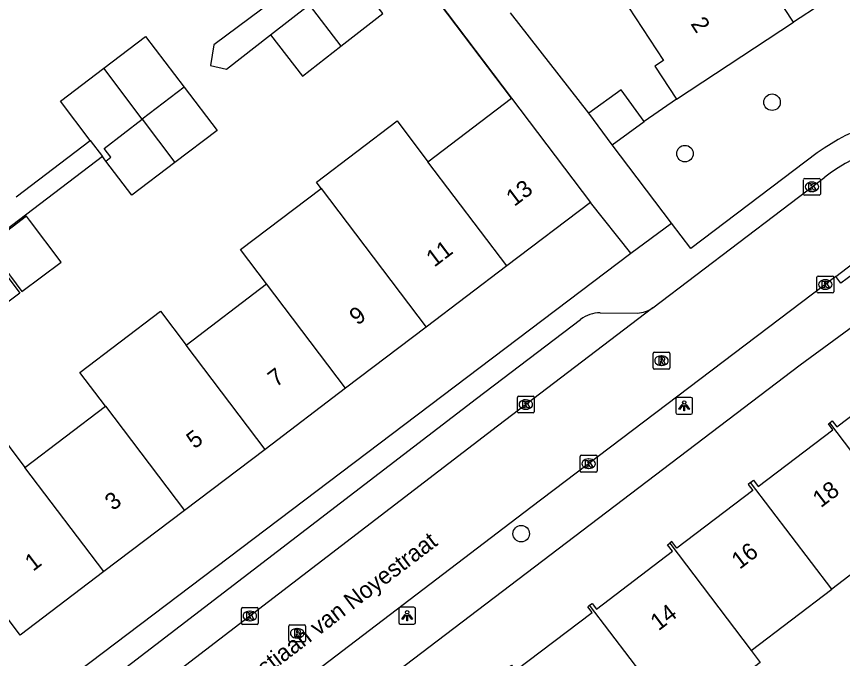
# Model space of a CAD drawing. Extents: x 160037 to 160839, y 385326 to 386441.
# Drawn here: x 160550.27 to 160599.25, y 385668.91 to 385706.97 of the extents above; entities that cross this region are included whole.
import ezdxf

# ---------------------------------------------------------------- set-up
doc = ezdxf.new("R2010")
doc.units = 0
for name, color, linetype in [('IMGEO_Boom', 7, 'Continuous'), ('IMGEO_Groenvoorziening', 7, 'Continuous'), ('IMGEO_Kolk', 7, 'Continuous'), ('IMGEO_Lichtpunt', 7, 'Continuous'), ('IMGEO_Muur', 7, 'Continuous'), ('IMGEO_Openbare_ruimte_label', 7, 'Continuous'), ('IMGEO_Pand', 7, 'Continuous'), ('IMGEO_Pand_nummerreeks', 7, 'Continuous'), ('IMGEO_Rijbaan_lokaal_open', 7, 'Continuous'), ('IMGEO_Rioolput', 7, 'Continuous'), ('IMGEO_Voetpad_open', 7, 'Continuous')]:
    doc.layers.add(name, color=color, linetype=linetype)

msp = doc.modelspace()

# ---------------------------------------------------------------- linework, layer by layer
at = {"layer": 'IMGEO_Boom'}
for centre in [(160595.076, 385701.888), (160589.909, 385698.843), (160580.2, 385676.307)]:
    msp.add_circle(centre, 0.489, dxfattribs=at)
at = {"layer": 'IMGEO_Groenvoorziening'}
for points in [[(160599.628, 385708.789), (160596.345, 385706.628)], [(160589.418, 385702.068), (160587.486, 385700.743)]]:
    msp.add_lwpolyline(points, dxfattribs=at)
at = {"layer": 'IMGEO_Kolk'}
for p, q in [((160596.937, 385696.445), (160596.937, 385697.297)), ((160597.012, 385697.371), (160597.864, 385697.371)), ((160597.425, 385697.151), (160597.45, 385697.151)), ((160597.938, 385697.297), (160597.938, 385696.445)), ((160597.448, 385696.591), (160597.423, 385696.591)), ((160597.864, 385696.371), (160597.012, 385696.371)), ((160597.806, 385691.582), (160598.658, 385691.582)), ((160597.731, 385690.656), (160597.731, 385691.508)), ((160598.219, 385691.362), (160598.244, 385691.362)), ((160598.732, 385691.508), (160598.732, 385690.656)), ((160598.658, 385690.582), (160597.806, 385690.582)), ((160598.242, 385690.802), (160598.217, 385690.802)), ((160579.973, 385683.538), (160579.973, 385684.39)), ((160580.048, 385684.464), (160580.9, 385684.464)), ((160580.461, 385684.244), (160580.486, 385684.244)), ((160580.974, 385684.39), (160580.974, 385683.538)), ((160580.9, 385683.464), (160580.048, 385683.464)), ((160580.484, 385683.684), (160580.459, 385683.684)), ((160583.698, 385680.031), (160583.698, 385680.883)), ((160583.773, 385680.957), (160584.625, 385680.957)), ((160584.699, 385680.883), (160584.699, 385680.031)), ((160584.186, 385680.737), (160584.211, 385680.737)), ((160584.625, 385679.957), (160583.773, 385679.957)), ((160584.209, 385680.177), (160584.184, 385680.177)), ((160563.608, 385671.003), (160563.608, 385671.855)), ((160563.683, 385671.929), (160564.535, 385671.929)), ((160564.096, 385671.709), (160564.121, 385671.709)), ((160564.609, 385671.855), (160564.609, 385671.003)), ((160564.119, 385671.149), (160564.094, 385671.149)), ((160564.535, 385670.929), (160563.683, 385670.929))]:
    msp.add_line(p, q, dxfattribs=at)
for points in [[(160596.937, 385696.445), (160596.937, 385697.297)], [(160597.012, 385697.371), (160597.864, 385697.371)], [(160597.258, 385697.071), (160597.381, 385697.071), (160597.381, 385696.92), (160597.511, 385697.071), (160597.675, 385697.071), (160597.529, 385696.92), (160597.682, 385696.671), (160597.53, 385696.671), (160597.445, 385696.835), (160597.381, 385696.768), (160597.381, 385696.671), (160597.258, 385696.671), (160597.258, 385697.071)], [(160597.938, 385697.297), (160597.938, 385696.445)], [(160597.864, 385696.371), (160597.012, 385696.371)], [(160597.806, 385691.582), (160598.658, 385691.582)], [(160597.731, 385690.656), (160597.731, 385691.508)], [(160598.052, 385691.282), (160598.175, 385691.282), (160598.175, 385691.131), (160598.305, 385691.282), (160598.469, 385691.282), (160598.323, 385691.131), (160598.476, 385690.882), (160598.324, 385690.882), (160598.239, 385691.046), (160598.175, 385690.979), (160598.175, 385690.882), (160598.052, 385690.882), (160598.052, 385691.282)], [(160598.732, 385691.508), (160598.732, 385690.656)], [(160598.658, 385690.582), (160597.806, 385690.582)], [(160579.973, 385683.538), (160579.973, 385684.39)], [(160580.048, 385684.464), (160580.9, 385684.464)], [(160580.974, 385684.39), (160580.974, 385683.538)], [(160580.294, 385684.164), (160580.417, 385684.164), (160580.417, 385684.013), (160580.547, 385684.164), (160580.711, 385684.164), (160580.565, 385684.013), (160580.718, 385683.764), (160580.566, 385683.764), (160580.481, 385683.928), (160580.417, 385683.861), (160580.417, 385683.764), (160580.294, 385683.764), (160580.294, 385684.164)], [(160580.9, 385683.464), (160580.048, 385683.464)], [(160583.698, 385680.031), (160583.698, 385680.883)], [(160583.773, 385680.957), (160584.625, 385680.957)], [(160584.699, 385680.883), (160584.699, 385680.031)], [(160584.019, 385680.657), (160584.142, 385680.657), (160584.142, 385680.506), (160584.272, 385680.657), (160584.436, 385680.657), (160584.29, 385680.506), (160584.443, 385680.257), (160584.291, 385680.257), (160584.206, 385680.421), (160584.142, 385680.354), (160584.142, 385680.257), (160584.019, 385680.257), (160584.019, 385680.657)], [(160584.625, 385679.957), (160583.773, 385679.957)], [(160563.608, 385671.003), (160563.608, 385671.855)], [(160563.683, 385671.929), (160564.535, 385671.929)], [(160563.929, 385671.629), (160564.052, 385671.629), (160564.052, 385671.478), (160564.182, 385671.629), (160564.346, 385671.629), (160564.2, 385671.478), (160564.353, 385671.229), (160564.201, 385671.229), (160564.116, 385671.393), (160564.052, 385671.326), (160564.052, 385671.229), (160563.929, 385671.229), (160563.929, 385671.629)], [(160564.609, 385671.855), (160564.609, 385671.003)], [(160564.535, 385670.929), (160563.683, 385670.929)]]:
    msp.add_lwpolyline(points, dxfattribs=at)
for centre, start, end in [((160597.014, 385697.295), 91.552, 178.448), ((160597.014, 385697.295), 91.552, 178.448), ((160597.862, 385697.295), 1.552, 88.448), ((160597.862, 385697.295), 1.552, 88.448), ((160597.014, 385696.447), 181.552, 268.448), ((160597.014, 385696.447), 181.552, 268.448), ((160597.862, 385696.447), 271.552, 358.448), ((160597.862, 385696.447), 271.552, 358.448), ((160597.808, 385691.506), 91.552, 178.448), ((160597.808, 385691.506), 91.552, 178.448), ((160598.656, 385691.506), 1.552, 88.448), ((160598.656, 385691.506), 1.552, 88.448), ((160597.808, 385690.658), 181.552, 268.448), ((160597.808, 385690.658), 181.552, 268.448), ((160598.656, 385690.658), 271.552, 358.448), ((160598.656, 385690.658), 271.552, 358.448), ((160580.05, 385684.388), 91.552, 178.448), ((160580.05, 385684.388), 91.552, 178.448), ((160580.898, 385684.388), 1.552, 88.448), ((160580.898, 385684.388), 1.552, 88.448), ((160580.05, 385683.54), 181.552, 268.448), ((160580.05, 385683.54), 181.552, 268.448), ((160580.898, 385683.54), 271.552, 358.448), ((160580.898, 385683.54), 271.552, 358.448), ((160583.775, 385680.881), 91.552, 178.448), ((160583.775, 385680.881), 91.552, 178.448), ((160584.623, 385680.881), 1.552, 88.448), ((160584.623, 385680.881), 1.552, 88.448), ((160583.775, 385680.033), 181.552, 268.448), ((160583.775, 385680.033), 181.552, 268.448), ((160584.623, 385680.033), 271.552, 358.448), ((160584.623, 385680.033), 271.552, 358.448), ((160563.685, 385671.853), 91.552, 178.448), ((160563.685, 385671.853), 91.552, 178.448), ((160564.533, 385671.853), 1.552, 88.448), ((160564.533, 385671.853), 1.552, 88.448), ((160563.685, 385671.005), 181.552, 268.448), ((160563.685, 385671.005), 181.552, 268.448), ((160564.533, 385671.005), 271.552, 358.448), ((160564.533, 385671.005), 271.552, 358.448)]:
    msp.add_arc(centre, 0.0765, start, end, dxfattribs=at)
for centre, major_axis, ratio, start_param, end_param in [((160597.424, 385696.871), (-0.387, 0.002), 0.722429, 4.712389, 7.853982), ((160597.449, 385696.871), (-0.39, 0.002), 0.717154, 1.570796, 4.712389), ((160598.218, 385691.082), (-0.387, 0.002), 0.722429, 4.712389, 7.853982), ((160598.243, 385691.082), (-0.39, 0.002), 0.717154, 1.570796, 4.712389), ((160580.46, 385683.964), (-0.387, 0.002), 0.722429, 4.712389, 7.853982), ((160580.485, 385683.964), (-0.39, 0.002), 0.717154, 1.570796, 4.712389), ((160584.185, 385680.457), (-0.387, 0.002), 0.722429, 4.712389, 7.853982), ((160584.21, 385680.457), (-0.39, 0.002), 0.717154, 1.570796, 4.712389), ((160564.095, 385671.429), (-0.387, 0.002), 0.722429, 4.712389, 7.853982), ((160564.12, 385671.429), (-0.39, 0.002), 0.717154, 1.570796, 4.712389)]:
    msp.add_ellipse(centre, major_axis=major_axis, ratio=ratio, start_param=start_param, end_param=end_param, dxfattribs=at)
at = {"layer": 'IMGEO_Lichtpunt'}
for p, q in [((160589.366, 385684.297), (160589.366, 385683.49)), ((160589.366, 385684.297), (160589.366, 385683.49)), ((160590.268, 385684.392), (160589.46, 385684.392)), ((160590.268, 385684.392), (160589.46, 385684.392)), ((160590.362, 385683.49), (160590.362, 385684.297)), ((160590.362, 385683.49), (160590.362, 385684.297)), ((160589.46, 385683.396), (160590.268, 385683.396)), ((160589.46, 385683.396), (160590.268, 385683.396)), ((160572.938, 385671.855), (160572.938, 385671.048)), ((160572.938, 385671.855), (160572.938, 385671.048)), ((160573.84, 385671.95), (160573.032, 385671.95)), ((160573.84, 385671.95), (160573.032, 385671.95)), ((160573.934, 385671.048), (160573.934, 385671.855)), ((160573.934, 385671.048), (160573.934, 385671.855)), ((160573.032, 385670.954), (160573.84, 385670.954)), ((160573.032, 385670.954), (160573.84, 385670.954))]:
    msp.add_line(p, q, dxfattribs=at)
for points in [[(160589.74, 385683.961), (160589.779, 385683.933), (160589.591, 385683.671), (160589.553, 385683.698), (160589.74, 385683.961)], [(160589.842, 385683.913), (160589.889, 385683.913), (160589.889, 385683.591), (160589.842, 385683.591), (160589.842, 385683.913)], [(160589.952, 385683.933), (160589.99, 385683.96), (160590.177, 385683.698), (160590.138, 385683.67), (160589.952, 385683.933)], [(160573.312, 385671.519), (160573.351, 385671.491), (160573.163, 385671.229), (160573.125, 385671.256), (160573.312, 385671.519)], [(160573.414, 385671.471), (160573.461, 385671.471), (160573.461, 385671.149), (160573.414, 385671.149), (160573.414, 385671.471)], [(160573.524, 385671.491), (160573.562, 385671.518), (160573.749, 385671.256), (160573.71, 385671.228), (160573.524, 385671.491)]]:
    msp.add_lwpolyline(points, dxfattribs=at)
for centre in [(160589.865, 385684.095), (160573.437, 385671.653)]:
    msp.add_circle(centre, 0.0994, dxfattribs=at)
for centre, start, end in [((160589.46, 385684.297), 90, 180), ((160589.46, 385684.297), 90, 180), ((160590.268, 385684.297), 0, 90), ((160590.268, 385684.297), 0, 90), ((160589.46, 385683.49), 180, 270), ((160589.46, 385683.49), 180, 270), ((160590.268, 385683.49), 270, 0), ((160590.268, 385683.49), 270, 360), ((160573.032, 385671.855), 90, 180), ((160573.032, 385671.855), 90, 180), ((160573.84, 385671.855), 0, 90), ((160573.84, 385671.855), 0, 90), ((160573.032, 385671.048), 180, 270), ((160573.032, 385671.048), 180, 270), ((160573.84, 385671.048), 270, 0), ((160573.84, 385671.048), 270, 360)]:
    msp.add_arc(centre, 0.0946, start, end, dxfattribs=at)
at = {"layer": 'IMGEO_Muur'}
msp.add_lwpolyline([(160572.541, 385711.499), (160579.63, 385702.121)], dxfattribs=at)
at = {"layer": 'IMGEO_Pand'}
for points in [[(160596.345, 385706.628), (160592.979, 385711.743)], [(160569.497, 385705.203), (160571.993, 385707.148), (160570.09, 385709.589)], [(160565.329, 385705.879), (160567.63, 385707.672)], [(160567.63, 385707.672), (160569.497, 385705.203)], [(160586.556, 385707.517), (160588.637, 385704.356), (160588.131, 385704.023), (160589.418, 385702.068)], [(160589.418, 385702.068), (160596.345, 385706.628)], [(160555.442, 385703.898), (160557.926, 385705.787), (160560.205, 385702.79)], [(160565.329, 385705.879), (160567.232, 385703.438), (160569.497, 385705.203)], [(160554.645, 385699.623), (160552.878, 385701.948), (160555.442, 385703.898)], [(160557.72, 385700.885), (160555.442, 385703.898)], [(160560.205, 385702.79), (160557.72, 385700.885)], [(160560.205, 385702.79), (160562.168, 385700.209), (160559.668, 385698.308)], [(160587.486, 385700.743), (160586.12, 385702.624), (160584.218, 385701.243)], [(160574.669, 385698.361), (160579.63, 385702.121)], [(160579.63, 385702.121), (160584.314, 385695.94)], [(160555.574, 385698.402), (160555.867, 385698.626), (160555.462, 385699.154), (160557.72, 385700.885)], [(160557.72, 385700.885), (160559.668, 385698.308)], [(160585.584, 385699.362), (160584.218, 385701.243)], [(160568.342, 385696.778), (160568.054, 385697.158), (160572.836, 385700.78), (160574.669, 385698.361)], [(160585.584, 385699.362), (160587.486, 385700.743)], [(160554.645, 385699.623), (160555.368, 385698.673)], [(160555.574, 385698.402), (160555.368, 385698.673)], [(160559.668, 385698.308), (160557.12, 385696.37), (160555.574, 385698.402)], [(160579.354, 385692.18), (160574.669, 385698.361)], [(160565.106, 385691.113), (160563.562, 385693.156), (160568.342, 385696.778)], [(160568.342, 385696.778), (160569.888, 385694.737), (160574.571, 385688.556)], [(160584.314, 385695.94), (160579.354, 385692.18)], [(160548.554, 385693.366), (160548.719, 385693.147), (160549.16, 385692.559), (160550.588, 385690.658), (160552.911, 385692.402), (160551.042, 385694.891), (160550.86, 385695.133), (160548.554, 385693.366)], [(160545.848, 385691.293), (160548.431, 385693.272), (160550.472, 385690.572), (160547.902, 385688.642), (160545.848, 385691.293)], [(160579.354, 385692.18), (160574.571, 385688.556)], [(160560.324, 385687.488), (160565.106, 385691.113)], [(160569.79, 385684.932), (160565.106, 385691.113)], [(160555.542, 385683.864), (160554.019, 385685.874), (160558.801, 385689.498), (160560.324, 385687.488)], [(160574.571, 385688.556), (160569.79, 385684.932)], [(160565.008, 385681.307), (160560.324, 385687.488)], [(160598.495, 385682.877), (160598.643, 385682.99), (160598.908, 385682.642), (160603.483, 385686.11), (160603.238, 385686.432), (160603.534, 385686.657), (160605.563, 385683.991), (160607.393, 385685.384), (160607.998, 385684.589), (160611.499, 385679.989), (160606.582, 385676.246), (160604.657, 385674.78), (160603.29, 385676.578)], [(160569.79, 385684.932), (160565.008, 385681.307)], [(160550.76, 385680.239), (160555.542, 385683.864)], [(160555.542, 385683.864), (160560.226, 385677.683)], [(160593.802, 385679.339), (160593.978, 385679.473), (160594.252, 385679.113), (160598.679, 385682.468), (160598.414, 385682.815), (160598.495, 385682.877)], [(160603.29, 385676.578), (160598.495, 385682.877)], [(160555.444, 385674.058), (160550.487, 385670.301), (160548.912, 385672.38), (160545.803, 385676.482), (160543.981, 385678.886), (160548.939, 385682.642), (160550.76, 385680.239)], [(160565.008, 385681.307), (160560.226, 385677.683)], [(160555.444, 385674.058), (160550.76, 385680.239)], [(160593.802, 385679.339), (160593.661, 385679.231), (160593.935, 385678.872), (160589.428, 385675.456), (160589.136, 385675.839), (160589.004, 385675.738)], [(160598.614, 385673.018), (160593.802, 385679.339)], [(160560.226, 385677.683), (160555.444, 385674.058)], [(160603.29, 385676.578), (160601.236, 385675.014), (160598.614, 385673.018)], [(160584.258, 385672.067), (160584.404, 385672.178), (160584.66, 385671.841), (160589.175, 385675.264), (160588.884, 385675.647), (160589.004, 385675.738)], [(160589.004, 385675.738), (160593.841, 385669.384)], [(160593.841, 385669.384), (160598.614, 385673.018)], [(160579.502, 385668.41), (160579.63, 385668.506), (160579.861, 385668.203), (160584.401, 385671.645), (160584.146, 385671.981), (160584.258, 385672.067)], [(160589.067, 385665.749), (160584.258, 385672.067)], [(160593.841, 385669.384), (160594.378, 385668.678), (160589.604, 385665.044), (160589.067, 385665.749)]]:
    msp.add_lwpolyline(points, dxfattribs=at)
at = {"layer": 'IMGEO_Rijbaan_lokaal_open'}
for points in [[(160588.011, 385689.698), (160598.197, 385697.448)], [(160598.858, 385691.557), (160601.298, 385693.405), (160601.859, 385693.781)], [(160598.858, 385691.557), (160580.775, 385677.867), (160560.057, 385662.079), (160553.142, 385656.712)], [(160588.011, 385689.698), (160578.798, 385682.688), (160553.667, 385663.424)]]:
    msp.add_lwpolyline(points, dxfattribs=at)
msp.add_arc((160604.76, 385688.819), 10.841, 86.4888, 127.257, dxfattribs=at)
at = {"layer": 'IMGEO_Rioolput'}
for p, q in [((160588.017, 385686.14), (160588.017, 385686.992)), ((160588.092, 385687.066), (160588.944, 385687.066)), ((160588.505, 385686.846), (160588.53, 385686.846)), ((160589.018, 385686.992), (160589.018, 385686.14)), ((160588.528, 385686.286), (160588.503, 385686.286)), ((160588.944, 385686.066), (160588.092, 385686.066)), ((160566.413, 385669.978), (160566.413, 385670.83)), ((160566.488, 385670.904), (160567.34, 385670.904)), ((160566.901, 385670.684), (160566.926, 385670.684)), ((160567.414, 385670.83), (160567.414, 385669.978)), ((160566.924, 385670.124), (160566.899, 385670.124)), ((160567.34, 385669.904), (160566.488, 385669.904))]:
    msp.add_line(p, q, dxfattribs=at)
for points in [[(160588.017, 385686.14), (160588.017, 385686.992)], [(160588.092, 385687.066), (160588.944, 385687.066)], [(160588.606, 385686.764), (160588.354, 385686.766), (160588.354, 385686.366)], [(160588.532, 385686.685), (160588.478, 385686.685), (160588.478, 385686.604)], [(160589.018, 385686.992), (160589.018, 385686.14)], [(160588.354, 385686.366), (160588.478, 385686.366), (160588.478, 385686.528), (160588.489, 385686.528)], [(160588.478, 385686.604), (160588.53, 385686.604)], [(160588.536, 385686.499), (160588.607, 385686.366), (160588.747, 385686.366), (160588.682, 385686.492)], [(160588.944, 385686.066), (160588.092, 385686.066)], [(160566.413, 385669.978), (160566.413, 385670.83)], [(160566.488, 385670.904), (160567.34, 385670.904)], [(160567.002, 385670.602), (160566.75, 385670.604), (160566.75, 385670.204)], [(160566.928, 385670.523), (160566.874, 385670.523), (160566.874, 385670.442)], [(160567.414, 385670.83), (160567.414, 385669.978)], [(160566.75, 385670.204), (160566.874, 385670.204), (160566.874, 385670.366), (160566.885, 385670.366)], [(160566.874, 385670.442), (160566.926, 385670.442)], [(160566.932, 385670.337), (160567.003, 385670.204), (160567.143, 385670.204), (160567.078, 385670.33)], [(160567.34, 385669.904), (160566.488, 385669.904)]]:
    msp.add_lwpolyline(points, dxfattribs=at)
for centre, radius, start, end in [((160588.094, 385686.99), 0.0765, 91.552, 178.448), ((160588.094, 385686.99), 0.0765, 91.552, 178.448), ((160588.538, 385686.589), 0.0964, 77.0061, 93.1865), ((160588.552, 385686.646), 0.0378, 276.6634, 79.6772), ((160588.605, 385686.654), 0.109, 350.3612, 89.416), ((160588.942, 385686.99), 0.0765, 1.552, 88.448), ((160588.942, 385686.99), 0.0765, 1.552, 88.448), ((160588.488, 385686.475), 0.0533, 26.0293, 88.6989), ((160588.514, 385686.793), 0.19, 274.7715, 282.9687), ((160588.603, 385686.654), 0.112, 277.5842, 350.9817), ((160588.587, 385686.439), 0.108, 29.5134, 73.7905), ((160588.094, 385686.142), 0.0765, 181.552, 268.448), ((160588.094, 385686.142), 0.0765, 181.552, 268.448), ((160588.942, 385686.142), 0.0765, 271.552, 358.448), ((160588.942, 385686.142), 0.0765, 271.552, 358.448), ((160566.49, 385670.828), 0.0765, 91.552, 178.448), ((160566.49, 385670.828), 0.0765, 91.552, 178.448), ((160566.934, 385670.427), 0.0964, 77.0061, 93.1865), ((160566.948, 385670.484), 0.0378, 276.6634, 79.6772), ((160567.001, 385670.492), 0.109, 350.3612, 89.416), ((160567.338, 385670.828), 0.0765, 1.552, 88.448), ((160567.338, 385670.828), 0.0765, 1.552, 88.448), ((160566.884, 385670.313), 0.0533, 26.0293, 88.6989), ((160566.91, 385670.631), 0.19, 274.7715, 282.9687), ((160566.999, 385670.492), 0.112, 277.5842, 350.9817), ((160566.983, 385670.277), 0.108, 29.5134, 73.7905), ((160566.49, 385669.98), 0.0765, 181.552, 268.448), ((160566.49, 385669.98), 0.0765, 181.552, 268.448), ((160567.338, 385669.98), 0.0765, 271.552, 358.448), ((160567.338, 385669.98), 0.0765, 271.552, 358.448)]:
    msp.add_arc(centre, radius, start, end, dxfattribs=at)
for centre, major_axis, ratio, start_param, end_param in [((160588.504, 385686.566), (-0.387, 0.002), 0.722429, 4.712389, 7.853982), ((160588.529, 385686.566), (-0.39, 0.002), 0.717154, 1.570796, 4.712389), ((160566.9, 385670.404), (-0.387, 0.002), 0.722429, 4.712389, 7.853982), ((160566.925, 385670.404), (-0.39, 0.002), 0.717154, 1.570796, 4.712389)]:
    msp.add_ellipse(centre, major_axis=major_axis, ratio=ratio, start_param=start_param, end_param=end_param, dxfattribs=at)
at = {"layer": 'IMGEO_Voetpad_open'}
for points in [[(160571.736, 385712.562), (160561.982, 385705.297), (160561.779, 385704.072), (160562.728, 385703.852), (160565.329, 385705.879)], [(160579.63, 385702.121), (160572.568, 385711.463)], [(160584.218, 385701.243), (160579.567, 385707.194)], [(160550.249, 385696.281), (160554.645, 385699.623)], [(160589.109, 385694.724), (160585.584, 385699.362)], [(160555.368, 385698.673), (160532.846, 385681.511)], [(160597.748, 385698.881), (160590.258, 385693.213), (160589.109, 385694.724)], [(160586.71, 385692.941), (160584.314, 385695.94)], [(160586.71, 385692.941), (160589.109, 385694.724)], [(160601.859, 385693.781), (160602.155, 385693.378), (160599.153, 385691.154), (160598.858, 385691.557)], [(160549.415, 385664.734), (160586.71, 385692.941)], [(160603.021, 385690.91), (160596.746, 385686.292), (160555.176, 385654.693)], [(160584.881, 385689.398), (160587.099, 385689.392)], [(160555.653, 385667.527), (160577.555, 385684.316), (160583.724, 385689.01)]]:
    msp.add_lwpolyline(points, dxfattribs=at)
for centre, radius, start, end in [((160604.881, 385689.043), 12.151, 52.9791, 125.9424), ((160587.037, 385691.088), 1.697, 272.0875, 305.0085), ((160584.87, 385687.511), 1.887, 89.6767, 127.401)]:
    msp.add_arc(centre, radius, start, end, dxfattribs=at)

# ---------------------------------------------------------------- texts
at = {"layer": 'IMGEO_Openbare_ruimte_label'}
msp.add_text('Sebastiaan van Noyestraat', height=1, rotation=37.317, dxfattribs=at).set_placement((160562.543, 385665.942))
at = {"layer": 'IMGEO_Pand_nummerreeks'}
for s, rotation, p in [('2', 303.4211, (160590.215, 385706.535)), ('13', 37.1601, (160579.789, 385695.673)), ('11', 37.162, (160575.048, 385692.079)), ('9', 37.1601, (160570.491, 385688.625)), ('7', 37.1601, (160565.659, 385684.963)), ('5', 37.162, (160560.826, 385681.299)), ('18', 37.1678, (160597.963, 385677.811)), ('3', 37.1601, (160555.994, 385677.637)), ('16', 37.1678, (160593.151, 385674.163)), ('1', 37.162, (160551.251, 385674.043)), ('14', 37.1678, (160588.342, 385670.517))]:
    msp.add_text(s, height=1, rotation=rotation, dxfattribs=at).set_placement(p)

doc.saveas('drawing.dxf')
